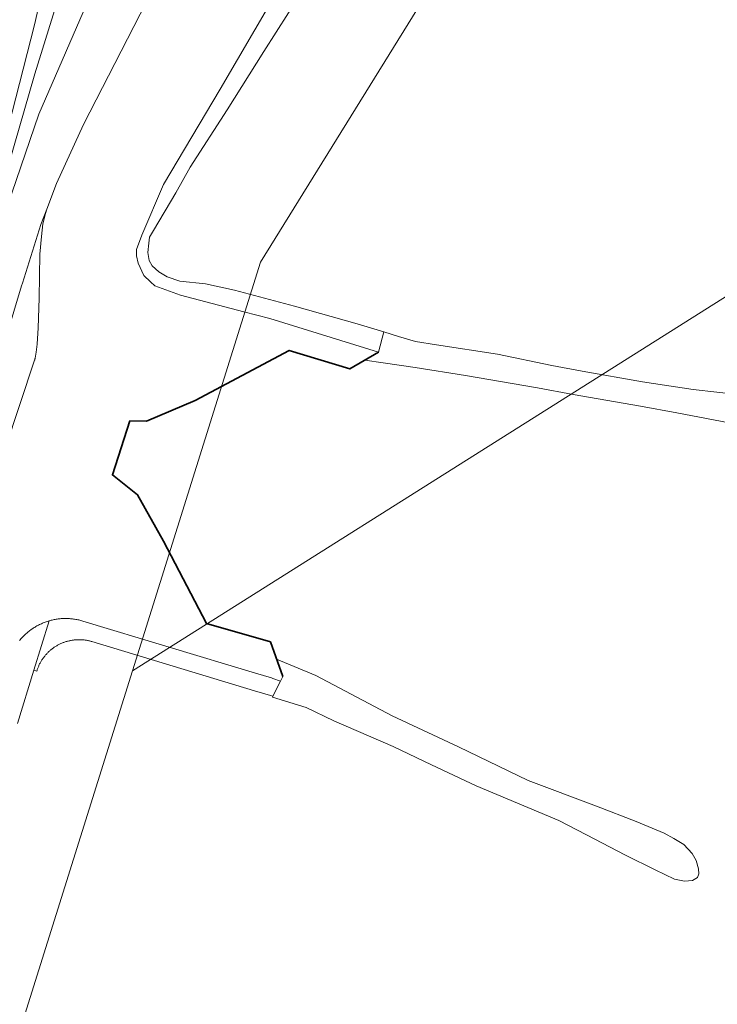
# Model space of a CAD drawing. Header units: metres. Extents: x 250001 to 257773, y 598992 to 609118.
# Tile 625 of 656: x 254312 to 254459, y 606197 to 606406. Entities that reach past the tile are written whole.
import ezdxf
from ezdxf.lldxf.tags import DXFTag

# ---------------------------------------------------------------- set-up
doc = ezdxf.new("R2010")
doc.units = ezdxf.units.M
for name, color, linetype, lineweight in [('B-WE-GK-BESCHOEIING-G', 252, 'GK-BESCHOEIING', 35), ('B-WE-GR-GRAS-GV', 252, 'Continuous', 13), ('B-WE-GW-TALUD_KRUIN-G', 252, 'Continuous', 18), ('B-WE-KG-GRENS_PERCEEL-G', 150, 'KG-PERCEEL', 18), ('B-WE-OB-STREKDAM-GV', 252, 'Continuous', 18), ('B-WE-OG-WATER-GV', 252, 'Continuous', 18), ('B-WE-VH-VERHARDING_OPEN-GV', 252, 'Continuous', 18), ('X-XX-AL-REFERENTIE-G', 7, 'Continuous', 18)]:
    doc.layers.add(name, color=color, linetype=linetype, lineweight=lineweight)
doc.styles.get("Standard").update_dxf_attribs({"font": 'NLCS-ISO.ttf'})
doc.linetypes.add('GK-BESCHOEIING', pattern='A,30,-5,[1,NLCS.SHX,S=1,R=0,X=0,Y=0],-5', length=40)
tags = doc.linetypes.add('KG-PERCEEL', pattern='A,5.5,-2,["P",Standard,S=1.8,R=0,X=-0.5,Y=-0.9],-2,5.5,-2,[5,NLCS.SHX,S=0.75,R=0,X=0,Y=0],-2', length=19).pattern_tags.tags
tags[6] = DXFTag(74, 10)

# ---------------------------------------------------------------- blocks, each defined once
blk = doc.blocks.new('BS2021-132-Xref-KAD-20210617')
at = {"layer": 'B-WE-KG-GRENS_PERCEEL-G', "flags": 128}
for points in [[(254335.52, 606267.94), (254723.02, 606512.25), (254452.68, 606669.38)], [(254452.68, 606669.38), (254454.26, 606654.06), (254461.01, 606599.83), (254460.88, 606594.56), (254458.56, 606578.73), (254452.54, 606558.64), (254472.98, 606552.53), (254451.27, 606478.08), (254430.13, 606484.13), (254424.42, 606465.88), (254417.52, 606447.69), (254409.95, 606430.8), (254362.61, 606354.34), (254335.52, 606267.94)], [(254201.74, 605839.29), (254248.68, 605993.99), (254288.52, 606117.98), (254335.52, 606267.94)]]:
    blk.add_lwpolyline(points, dxfattribs=at)
blk = doc.blocks.new('BS2021-132-Xref-BGT-GRIJS-20210617-aangepast')
at = {"layer": 'B-WE-GK-BESCHOEIING-G', "flags": 128}
blk.add_lwpolyline([(254387.629, 606335.368), (254381.536, 606331.783), (254368.715, 606335.703), (254348.818, 606325.084), (254338.517, 606320.756), (254334.983, 606320.775), (254331.306, 606309.348), (254336.577, 606305.143), (254342.091, 606295.338), (254351.24, 606277.931), (254364.724, 606274.037), (254367.369, 606266.707)], dxfattribs=at)
at = {"layer": 'B-WE-GR-GRAS-GV', "flags": 128}
for points in [[(254327.2, 606412.22), (254315.74, 606385.71), (254308.11, 606363.43), (254299.087, 606332.99), (254299.095, 606332.987), (254302.534, 606331.893), (254298.092, 606316.976), (254294.74, 606318.216), (254294.685, 606318.236), (254276.48, 606257.92), (254256.14, 606191.52)], [(254263.79, 606189.47), (254284.91, 606259.22), (254292.874, 606285.699), (254293.565, 606287.998), (254304.29, 606323.66), (254312.08, 606349.34), (254312.267, 606349.94), (254316.15, 606362.37), (254317.394, 606365.619), (254319.47, 606371.04), (254325.19, 606383.5), (254345.14, 606422.41)], [(254305.439, 606305.49), (254314.813, 606333.607), (254314.851, 606333.741), (254314.868, 606333.809), (254314.884, 606333.877), (254314.899, 606333.945), (254314.913, 606334.014), (254314.925, 606334.082), (254315.154, 606335.307), (254315.373, 606337.008), (254315.577, 606340.484), (254315.799, 606346.74), (254315.839, 606351.412), (254315.957, 606356.084), (254316.276, 606359.793), (254316.602, 606362.498), (254317.126, 606364.703), (254317.394, 606365.619), (254316.15, 606362.37), (254312.267, 606349.94), (254312.08, 606349.34), (254304.29, 606323.66)]]:
    blk.add_lwpolyline(points, dxfattribs=at)
for points in [[(254389.09, 606621.04), (254388.83, 606634.02), (254383.172, 606633.242), (254384.916, 606619.677), (254314.85, 606394.237), (254297.306, 606333.555), (254297.413, 606333.521), (254299.087, 606332.99), (254308.11, 606363.43), (254315.74, 606385.71), (254327.2, 606412.22), (254339.74, 606442.22), (254350.08, 606465.06), (254360.3, 606498.05), (254375.1, 606547.41), (254389.52, 606596.69)], [(254384.916, 606619.677), (254383.172, 606633.242), (254378.21, 606632.56), (254372.7, 606614.73), (254363.74, 606585.12), (254355.46, 606558.11), (254359.37, 606556.2), (254360.6, 606554.39), (254355.87, 606540.05), (254354.65, 606538.48), (254352.44, 606538.36), (254349.58, 606538.87), (254345.33, 606524.34), (254339.31, 606504.36), (254334.68, 606487.82), (254329.84, 606470.52), (254314.81, 606404.56), (254302.11, 606355.21), (254295.804, 606334.033), (254297.306, 606333.555), (254314.85, 606394.237)], [(254349.58, 606538.87), (254344.96, 606539.69), (254339.67, 606523.3), (254333.55, 606506.09), (254321.07, 606476.72), (254315.44, 606454.92), (254308.65, 606424.77), (254295.07, 606367.06), (254286.112, 606337.116), (254295.316, 606334.188), (254295.804, 606334.033), (254302.11, 606355.21), (254314.81, 606404.56), (254329.84, 606470.52), (254334.68, 606487.82), (254339.31, 606504.36), (254345.33, 606524.34)]]:
    blk.add_lwpolyline(points, close=True, dxfattribs=at)
at = {"layer": 'B-WE-GW-TALUD_KRUIN-G', "flags": 128}
blk.add_lwpolyline([(254392.29, 606763.25), (254392.5, 606744.55), (254392.88, 606710.27), (254392.28, 606679.14), (254389.18, 606637.81), (254388.83, 606634.02), (254389.09, 606621.04), (254389.52, 606596.69), (254375.1, 606547.41), (254360.3, 606498.05), (254350.08, 606465.06), (254339.74, 606442.22), (254327.2, 606412.22), (254315.74, 606385.71), (254308.11, 606363.43), (254299.087, 606332.99), (254299.095, 606332.987), (254302.534, 606331.893), (254298.092, 606316.976), (254294.74, 606318.216), (254294.685, 606318.236), (254276.48, 606257.92), (254256.14, 606191.52)], dxfattribs=at)
at = {"layer": 'B-WE-OB-STREKDAM-GV', "flags": 128}
blk.add_lwpolyline([(254464.217, 606326.306), (254454.202, 606327.419), (254443.515, 606329.044), (254430.705, 606331.324), (254424.317, 606332.491), (254412.834, 606334.93), (254399.899, 606336.892), (254395.423, 606337.598), (254391.848, 606338.677), (254388.735, 606339.62), (254387.629, 606335.368), (254384.726, 606333.66), (254388.594, 606333.068), (254395.389, 606332.06), (254406.023, 606330.417), (254421.275, 606327.819), (254428.83, 606326.387), (254443.074, 606323.878), (254450.753, 606322.517), (254463.333, 606320.095)], dxfattribs=at)
blk.add_lwpolyline([(254374.364, 606266.927), (254366.042, 606270.384), (254367.369, 606266.707), (254366.888, 606265.75), (254365.277, 606262.546), (254365.182, 606262.356), (254372.295, 606260.168), (254378.17, 606257.303), (254390.751, 606251.873), (254398.837, 606248.035), (254408.269, 606243.614), (254425.787, 606236.221), (254431.679, 606233.215), (254439.925, 606228.917), (254446.207, 606225.786), (254450.241, 606223.859), (254452.4, 606223.434), (254454.046, 606223.541), (254455.125, 606224.16), (254455.425, 606224.992), (254455.372, 606226.036), (254454.876, 606227.787), (254454.027, 606229.291), (254452.222, 606231.184), (254450.116, 606232.457), (254448.063, 606233.572), (254442.135, 606236.048), (254433.748, 606239.319), (254419.292, 606244.748), (254404.516, 606251.805), (254390.537, 606258.42)], close=True, dxfattribs=at)
at = {"layer": 'B-WE-OG-WATER-GV', "flags": 128}
for points in [[(254371.204, 606411.287), (254363.35, 606398.918), (254355.568, 606386.637), (254347.767, 606374.498), (254344.69, 606369.047), (254339.985, 606361.084), (254339.171, 606359.687), (254338.995, 606358.377), (254338.818, 606356.431), (254339.084, 606354.75), (254339.685, 606353.582), (254341.101, 606352.309), (254342.871, 606351.247), (254345.596, 606350.346), (254350.975, 606349.798), (254357.168, 606348.419), (254369.854, 606345.095), (254383.09, 606341.329), (254388.735, 606339.62), (254391.848, 606338.677), (254395.423, 606337.598), (254399.899, 606336.892), (254412.834, 606334.93), (254424.317, 606332.491), (254430.705, 606331.324), (254443.515, 606329.044), (254454.202, 606327.419), (254464.217, 606326.306)], [(254463.333, 606320.095), (254450.753, 606322.517), (254443.074, 606323.878), (254428.83, 606326.387), (254421.275, 606327.819), (254406.023, 606330.417), (254395.389, 606332.06), (254388.594, 606333.068), (254384.726, 606333.66), (254381.536, 606331.783), (254368.715, 606335.703), (254348.818, 606325.084), (254338.517, 606320.756), (254334.983, 606320.775), (254331.306, 606309.348), (254336.577, 606305.143), (254338.579, 606301.583), (254342.091, 606295.338), (254351.24, 606277.931), (254364.724, 606274.037), (254366.042, 606270.384), (254374.364, 606266.927), (254390.537, 606258.42), (254404.516, 606251.805), (254419.292, 606244.748), (254433.748, 606239.319), (254442.135, 606236.048), (254448.063, 606233.572), (254450.116, 606232.457), (254452.222, 606231.184), (254454.027, 606229.291), (254454.876, 606227.787), (254455.372, 606226.036), (254455.425, 606224.992), (254455.125, 606224.16), (254454.046, 606223.541), (254452.4, 606223.434), (254450.241, 606223.859), (254446.207, 606225.786), (254439.925, 606228.917), (254431.679, 606233.215), (254425.787, 606236.221), (254408.269, 606243.614), (254398.837, 606248.035), (254390.751, 606251.873), (254378.17, 606257.303), (254372.295, 606260.168), (254365.182, 606262.356), (254365.277, 606262.546), (254364.752, 606262.714), (254363.063, 606263.223), (254361.366, 606263.703), (254326.946, 606274.107), (254326.789, 606274.153), (254326.632, 606274.196), (254326.474, 606274.236), (254326.315, 606274.274), (254326.156, 606274.309), (254325.996, 606274.341), (254325.835, 606274.37), (254325.674, 606274.396), (254325.512, 606274.42), (254325.351, 606274.441), (254325.188, 606274.459), (254325.026, 606274.474), (254324.863, 606274.486), (254324.7, 606274.495), (254324.537, 606274.502), (254324.374, 606274.506), (254324.211, 606274.507), (254324.048, 606274.505), (254323.885, 606274.5), (254323.722, 606274.492), (254323.559, 606274.482), (254323.396, 606274.469), (254323.234, 606274.452), (254323.072, 606274.433), (254322.91, 606274.412), (254322.749, 606274.387), (254322.588, 606274.359), (254322.427, 606274.329), (254322.268, 606274.296), (254322.108, 606274.26), (254321.95, 606274.222), (254321.792, 606274.18), (254321.672, 606274.147), (254321.635, 606274.136), (254321.479, 606274.089), (254321.323, 606274.04), (254321.168, 606273.988), (254321.015, 606273.933), (254320.862, 606273.875), (254320.711, 606273.815), (254320.56, 606273.752), (254320.411, 606273.686), (254320.262, 606273.618), (254320.115, 606273.547), (254319.969, 606273.474), (254319.825, 606273.398), (254319.682, 606273.32), (254319.54, 606273.239), (254319.4, 606273.156), (254319.261, 606273.07), (254319.123, 606272.982), (254318.988, 606272.892), (254318.853, 606272.799), (254318.721, 606272.704), (254318.59, 606272.606), (254318.461, 606272.506), (254318.333, 606272.404), (254318.208, 606272.3), (254318.084, 606272.194), (254317.962, 606272.085), (254317.842, 606271.975), (254317.724, 606271.862), (254317.608, 606271.747), (254317.494, 606271.63), (254317.382, 606271.512), (254317.272, 606271.391), (254317.165, 606271.268), (254317.059, 606271.144), (254316.956, 606271.018), (254316.854, 606270.89), (254316.756, 606270.76), (254316.659, 606270.628), (254316.565, 606270.495), (254316.473, 606270.361), (254316.383, 606270.224), (254316.296, 606270.086), (254316.211, 606269.947), (254316.128, 606269.806), (254316.049, 606269.664), (254315.971, 606269.52), (254315.896, 606269.375), (254315.824, 606269.229), (254315.754, 606269.081), (254315.687, 606268.933), (254315.622, 606268.783), (254315.56, 606268.632), (254315.501, 606268.48), (254315.444, 606268.327), (254315.39, 606268.173), (254315.339, 606268.018), (254315.291, 606267.862), (254314.684, 606268.051), (254311.186, 606256.797)]]:
    blk.add_lwpolyline(points, dxfattribs=at)
at = {"layer": 'B-WE-VH-VERHARDING_OPEN-GV', "flags": 128}
for points in [[(254368.805, 606416.166), (254354.126, 606390.999), (254342.103, 606370.797), (254337.554, 606360.12), (254336.403, 606357.046), (254336.388, 606355.739), (254336.755, 606354.16), (254337.951, 606351.53), (254339.351, 606350.208), (254340.247, 606349.362), (254345.732, 606347.402), (254359.126, 606343.865), (254364.616, 606342.447), (254387.629, 606335.368), (254388.735, 606339.62), (254383.09, 606341.329), (254369.854, 606345.095), (254357.168, 606348.419), (254350.975, 606349.798), (254345.596, 606350.346), (254342.871, 606351.247), (254341.101, 606352.309), (254339.685, 606353.582), (254339.084, 606354.75), (254338.818, 606356.431), (254338.995, 606358.377), (254339.171, 606359.687), (254339.985, 606361.084), (254344.69, 606369.047), (254347.767, 606374.498), (254355.568, 606386.637), (254363.35, 606398.918), (254371.204, 606411.287)], [(254311.186, 606256.797), (254314.684, 606268.051), (254317.931, 606278.501), (254317.903, 606278.493), (254317.694, 606278.43), (254317.486, 606278.364), (254317.279, 606278.294), (254317.074, 606278.221), (254316.87, 606278.144), (254316.667, 606278.063), (254316.465, 606277.979), (254316.266, 606277.891), (254316.067, 606277.8), (254315.871, 606277.706), (254315.676, 606277.608), (254315.483, 606277.506), (254315.291, 606277.402), (254315.102, 606277.294), (254314.914, 606277.182), (254314.729, 606277.068), (254314.545, 606276.95), (254314.363, 606276.829), (254314.184, 606276.705), (254314.007, 606276.577), (254313.832, 606276.447), (254313.659, 606276.314), (254313.489, 606276.177), (254313.321, 606276.038), (254313.155, 606275.896), (254312.993, 606275.751), (254312.832, 606275.603), (254312.674, 606275.452), (254312.519, 606275.299), (254312.367, 606275.143), (254312.217, 606274.984), (254312.07, 606274.823), (254311.926, 606274.659), (254311.785, 606274.493), (254311.647, 606274.324)]]:
    blk.add_lwpolyline(points, dxfattribs=at)
blk.add_lwpolyline([(254321.565, 606278.987), (254321.346, 606278.988), (254321.128, 606278.986), (254320.91, 606278.979), (254320.692, 606278.969), (254320.475, 606278.955), (254320.257, 606278.937), (254320.04, 606278.915), (254319.823, 606278.89), (254319.607, 606278.861), (254319.392, 606278.828), (254319.177, 606278.791), (254318.962, 606278.751), (254318.748, 606278.707), (254318.536, 606278.659), (254318.324, 606278.607), (254318.113, 606278.552), (254317.931, 606278.501), (254314.684, 606268.051), (254315.291, 606267.862), (254315.339, 606268.018), (254315.39, 606268.173), (254315.444, 606268.327), (254315.501, 606268.48), (254315.56, 606268.632), (254315.622, 606268.783), (254315.687, 606268.933), (254315.754, 606269.081), (254315.824, 606269.229), (254315.896, 606269.375), (254315.971, 606269.52), (254316.049, 606269.664), (254316.128, 606269.806), (254316.211, 606269.947), (254316.296, 606270.086), (254316.383, 606270.224), (254316.473, 606270.361), (254316.565, 606270.495), (254316.659, 606270.628), (254316.756, 606270.76), (254316.854, 606270.89), (254316.956, 606271.018), (254317.059, 606271.144), (254317.165, 606271.268), (254317.272, 606271.391), (254317.382, 606271.512), (254317.494, 606271.63), (254317.608, 606271.747), (254317.724, 606271.862), (254317.842, 606271.975), (254317.962, 606272.085), (254318.084, 606272.194), (254318.208, 606272.3), (254318.333, 606272.404), (254318.461, 606272.506), (254318.59, 606272.606), (254318.721, 606272.704), (254318.853, 606272.799), (254318.988, 606272.892), (254319.123, 606272.982), (254319.261, 606273.07), (254319.4, 606273.156), (254319.54, 606273.239), (254319.682, 606273.32), (254319.825, 606273.398), (254319.969, 606273.474), (254320.115, 606273.547), (254320.262, 606273.618), (254320.411, 606273.686), (254320.56, 606273.752), (254320.711, 606273.815), (254320.862, 606273.875), (254321.015, 606273.933), (254321.168, 606273.988), (254321.323, 606274.04), (254321.479, 606274.089), (254321.635, 606274.136), (254321.672, 606274.147), (254321.792, 606274.18), (254321.95, 606274.222), (254322.108, 606274.26), (254322.268, 606274.296), (254322.427, 606274.329), (254322.588, 606274.359), (254322.749, 606274.387), (254322.91, 606274.412), (254323.072, 606274.433), (254323.234, 606274.452), (254323.396, 606274.469), (254323.559, 606274.482), (254323.722, 606274.492), (254323.885, 606274.5), (254324.048, 606274.505), (254324.211, 606274.507), (254324.374, 606274.506), (254324.537, 606274.502), (254324.7, 606274.495), (254324.863, 606274.486), (254325.026, 606274.474), (254325.188, 606274.459), (254325.351, 606274.441), (254325.512, 606274.42), (254325.674, 606274.396), (254325.835, 606274.37), (254325.996, 606274.341), (254326.156, 606274.309), (254326.315, 606274.274), (254326.474, 606274.236), (254326.632, 606274.196), (254326.789, 606274.153), (254326.946, 606274.107), (254361.366, 606263.703), (254363.063, 606263.223), (254364.752, 606262.714), (254365.277, 606262.546), (254366.888, 606265.75), (254365.235, 606266.302), (254364.986, 606266.404), (254363.273, 606266.919), (254361.551, 606267.406), (254325.003, 606278.453), (254324.793, 606278.515), (254324.583, 606278.572), (254324.372, 606278.626), (254324.159, 606278.677), (254323.946, 606278.723), (254323.732, 606278.766), (254323.518, 606278.805), (254323.302, 606278.84), (254323.087, 606278.872), (254323.07, 606278.874), (254322.87, 606278.9), (254322.653, 606278.924), (254322.436, 606278.944), (254322.218, 606278.96), (254322.001, 606278.973), (254321.783, 606278.982)], close=True, dxfattribs=at)

msp = doc.modelspace()

# ---------------------------------------------------------------- block references
at = {"layer": 'X-XX-AL-REFERENTIE-G'}
for name in ['BS2021-132-Xref-BGT-GRIJS-20210617-aangepast', 'BS2021-132-Xref-KAD-20210617']:
    msp.add_blockref(name, (0, 0), dxfattribs=at)

doc.saveas('drawing.dxf')
